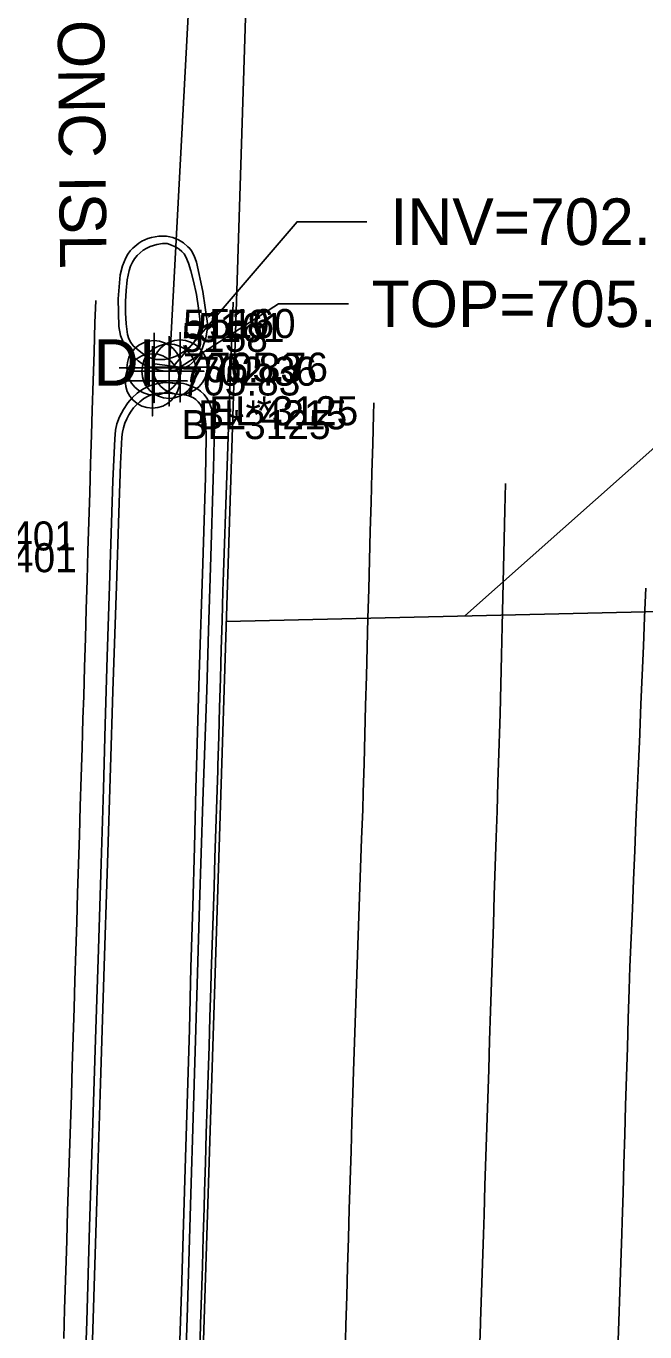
# Model space of a CAD drawing. Extents: x 1516784 to 1522736, y 634838 to 639369.
# Drawn here: x 1520424.5 to 1520477.7, y 637372.3 to 637484.6 of the extents above; entities that cross this region are included whole.
import ezdxf

# ---------------------------------------------------------------- set-up
doc = ezdxf.new("R2010")
doc.units = 0
for name, color, linetype in [('COGO Default Point Elevation', 7, 'Continuous'), ('COGO Default Point Number', 7, 'Continuous'), ('Exist Environmental Wetland Boundary Cogo Number', 7, 'Continuous'), ('Exist Environmental Wetland Boundary Text', 7, 'Continuous'), ('Exist Property Tie Line', 7, 'Continuous'), ('Exist Property Tie Line Leader', 7, 'Continuous'), ('Exist Roads Curbs Text', 7, 'Continuous'), ('Exist Structure Minor Drop Inlet', 7, 'Continuous'), ('Exist Structure Minor Drop Inlet Cogo Comment', 7, 'Continuous'), ('Exist Structure Minor Drop Inlet Cogo Elevation', 7, 'Continuous'), ('Exist Structure Minor Drop Inlet Cogo Number', 7, 'Continuous'), ('Exist Structure Minor Drop Inlet Cogo Point CELL', 7, 'Continuous'), ('Exist Structure Minor Drop Inlet Leader', 7, 'Continuous'), ('Exist Structure Minor Drop Inlet Text', 7, 'Continuous'), ('Exist Structure Minor Drop Inlet Top Elevation', 7, 'Continuous'), ('Exist Structure Minor Pipes RCP 15 Inch', 7, 'Continuous'), ('Exist Structure Minor Pipes RCP 15 Inch Cogo Comment', 7, 'Continuous'), ('Exist Structure Minor Pipes RCP 15 Inch Cogo Elevation', 7, 'Continuous'), ('Exist Structure Minor Pipes RCP 15 Inch Cogo Number', 7, 'Continuous'), ('Exist Structure Minor Pipes RCP 15 Inch Cogo Point CELL', 7, 'Continuous'), ('Exist Structure Minor Pipes RCP 15 Inch Invert', 7, 'Continuous'), ('Exist Structure Minor Pipes RCP 15 Inch Leader', 7, 'Continuous'), ('Exist Utilities Sanitary Sewer UG Line Cogo Comment', 7, 'Continuous'), ('Scratch_Level_5', 7, 'Continuous')]:
    doc.layers.add(name, color=color, linetype=linetype)

msp = doc.modelspace()

# ---------------------------------------------------------------- linework, layer by layer
at = {"layer": 'COGO Default Point Elevation'}
for points in [[(1520427.73, 637371.74), (1520427.81, 637374.24), (1520427.89, 637376.73), (1520427.96, 637379.23), (1520427.99, 637380.17), (1520428.07, 637382.67), (1520428.15, 637385.16), (1520428.23, 637387.66), (1520428.31, 637390.16), (1520428.39, 637392.66), (1520428.47, 637395.16), (1520428.55, 637397.65), (1520428.62, 637400.15), (1520428.7, 637402.53), (1520428.78, 637405.03), (1520428.85, 637407.53), (1520428.93, 637410.03), (1520429.01, 637412.53), (1520429.08, 637415.02), (1520429.16, 637417.52), (1520429.23, 637420.02), (1520429.31, 637422.52), (1520429.39, 637425.02), (1520429.45, 637426.97), (1520429.52, 637429.47), (1520429.6, 637431.96), (1520429.67, 637434.46), (1520429.74, 637436.96), (1520429.82, 637439.46), (1520429.89, 637441.96), (1520429.97, 637444.45), (1520430.04, 637446.95), (1520430.12, 637449.45), (1520430.18, 637451.58), (1520430.26, 637454.08), (1520430.34, 637456.58), (1520430.42, 637459.08), (1520430.48, 637461)], [(1520442.31, 637460.85), (1520442.22, 637458.35), (1520442.12, 637455.85), (1520442.02, 637453.35), (1520441.93, 637450.85), (1520441.9, 637450.11), (1520441.82, 637447.61), (1520441.73, 637445.11), (1520441.65, 637442.61), (1520441.57, 637440.11), (1520441.49, 637437.62), (1520441.43, 637435.99), (1520441.36, 637433.49), (1520441.29, 637430.99), (1520441.22, 637428.49), (1520441.14, 637425.99), (1520441.07, 637423.5), (1520441, 637421), (1520440.98, 637420.57), (1520440.9, 637418.07), (1520440.82, 637415.57), (1520440.74, 637413.07), (1520440.66, 637410.58), (1520440.58, 637408.08), (1520440.5, 637405.58), (1520440.42, 637403.08), (1520440.38, 637401.86), (1520440.3, 637399.36), (1520440.23, 637396.87), (1520440.15, 637394.37), (1520440.08, 637391.87), (1520440, 637389.37), (1520439.93, 637386.87), (1520439.85, 637384.38), (1520439.81, 637382.96), (1520439.73, 637380.46), (1520439.66, 637377.96), (1520439.58, 637375.46), (1520439.5, 637372.97), (1520439.43, 637370.47)], [(1520451.93, 637370.36), (1520452.01, 637372.86), (1520452.08, 637375.36), (1520452.15, 637377.86), (1520452.23, 637380.35), (1520452.3, 637382.85), (1520452.38, 637385.35), (1520452.45, 637387.85), (1520452.52, 637390.35), (1520452.6, 637392.84), (1520452.65, 637394.73), (1520452.74, 637397.22), (1520452.83, 637399.72), (1520452.92, 637402.22), (1520453.01, 637404.72), (1520453.1, 637407.21), (1520453.18, 637409.71), (1520453.27, 637412.21), (1520453.36, 637414.71), (1520453.45, 637417.2), (1520453.5, 637418.68), (1520453.57, 637421.18), (1520453.64, 637423.68), (1520453.7, 637426.18), (1520453.77, 637428.68), (1520453.84, 637431.18), (1520453.9, 637433.68), (1520453.97, 637436.17), (1520454.04, 637438.67), (1520454.1, 637441.17), (1520454.17, 637443.67), (1520454.24, 637446.17), (1520454.31, 637448.67), (1520454.37, 637451.17), (1520454.4, 637452.2)], [(1520463.51, 637370.49), (1520463.58, 637372.99), (1520463.59, 637373.18), (1520463.67, 637375.68), (1520463.75, 637378.18), (1520463.84, 637380.68), (1520463.89, 637382.38), (1520463.97, 637384.88), (1520464.05, 637387.38), (1520464.13, 637389.88), (1520464.21, 637392.37), (1520464.29, 637394.87), (1520464.37, 637397.37), (1520464.45, 637399.87), (1520464.53, 637402.37), (1520464.61, 637404.86), (1520464.69, 637407.36), (1520464.77, 637409.86), (1520464.85, 637412.36), (1520464.93, 637414.85), (1520465.01, 637417.09), (1520465.09, 637419.58), (1520465.17, 637422.08), (1520465.26, 637424.58), (1520465.29, 637425.49), (1520465.34, 637427.98), (1520465.4, 637430.48), (1520465.45, 637432.98), (1520465.51, 637435.48), (1520465.57, 637437.98), (1520465.62, 637440.48), (1520465.68, 637442.98), (1520465.73, 637445.25)], [(1520475.41, 637370.73), (1520475.49, 637373.23), (1520475.58, 637375.73), (1520475.66, 637378.23), (1520475.74, 637380.72), (1520475.77, 637381.77), (1520475.85, 637384.26), (1520475.92, 637386.76), (1520476, 637389.26), (1520476.07, 637391.76), (1520476.15, 637394.25), (1520476.23, 637396.75), (1520476.3, 637399.25), (1520476.38, 637401.75), (1520476.43, 637403.69), (1520476.54, 637406.19), (1520476.65, 637408.68), (1520476.75, 637411.18), (1520476.86, 637413.68), (1520476.96, 637416.17), (1520477.07, 637418.67), (1520477.18, 637421.17), (1520477.28, 637423.67), (1520477.29, 637423.78), (1520477.39, 637426.28), (1520477.49, 637428.77), (1520477.6, 637431.27), (1520477.7, 637433.77), (1520477.81, 637436.26)]]:
    msp.add_lwpolyline(points, dxfattribs=at)
at = {"layer": 'COGO Default Point Number'}
msp.add_lwpolyline([(1520435.19, 637455.23), (1520434.81, 637455.39), (1520434.46, 637455.59), (1520434.14, 637455.81), (1520433.6, 637456.31), (1520433.17, 637456.82), (1520433, 637457.08), (1520432.86, 637457.36), (1520432.62, 637457.99), (1520432.47, 637458.77), (1520432.42, 637461.15), (1520432.6, 637463.2), (1520432.79, 637463.99), (1520433.07, 637464.68), (1520433.25, 637464.98), (1520433.45, 637465.26), (1520433.68, 637465.51), (1520434.18, 637465.93), (1520434.44, 637466.09), (1520434.7, 637466.23), (1520434.98, 637466.34), (1520435.27, 637466.42), (1520435.92, 637466.52), (1520436.56, 637466.52), (1520436.85, 637466.48), (1520437.12, 637466.41), (1520437.6, 637466.22), (1520438.04, 637465.95), (1520438.42, 637465.63), (1520438.57, 637465.46), (1520438.71, 637465.28), (1520438.94, 637464.85), (1520439.16, 637464.31), (1520439.71, 637461.78), (1520440.09, 637459.03), (1520440.09, 637458.62), (1520439.96, 637457.78), (1520439.68, 637456.92), (1520439.5, 637456.54), (1520439.29, 637456.2), (1520439.05, 637455.89), (1520438.79, 637455.63), (1520438.52, 637455.42), (1520438.23, 637455.26), (1520437.92, 637455.14), (1520437.29, 637455), (1520436.64, 637454.93), (1520436.3, 637454.95), (1520435.95, 637455)], close=True, dxfattribs=at)
msp.add_lwpolyline([(1520429.44, 637365.09), (1520429.71, 637373.22), (1520429.96, 637381.32), (1520430.21, 637389.4), (1520430.47, 637397.43), (1520430.71, 637405.2), (1520430.95, 637412.58), (1520431.14, 637419), (1520431.3, 637424.54), (1520431.47, 637430.36), (1520431.66, 637436.45), (1520431.96, 637445.5), (1520432.12, 637449.1), (1520432.2, 637449.85), (1520432.31, 637450.4), (1520432.54, 637450.99), (1520432.88, 637451.64), (1520433.24, 637452.2), (1520433.62, 637452.64), (1520434.06, 637453.03), (1520434.55, 637453.37), (1520435.1, 637453.65), (1520435.72, 637453.84), (1520436.42, 637453.94), (1520437.81, 637453.9), (1520438.04, 637453.86), (1520438.27, 637453.8), (1520439.17, 637453.42), (1520439.51, 637453.21), (1520439.8, 637452.93), (1520440.05, 637452.59), (1520440.27, 637452.18), (1520440.44, 637451.72), (1520440.56, 637451.24), (1520440.69, 637450.18), (1520440.63, 637446.59), (1520440.37, 637438.03), (1520440.2, 637432.63), (1520440.03, 637427.48), (1520439.71, 637417.93), (1520439.42, 637408.99), (1520439.16, 637400.26), (1520438.9, 637391.68), (1520438.65, 637383.19), (1520438.37, 637374.4), (1520438.07, 637364.89)], dxfattribs=at)
at = {"layer": 'Exist Environmental Wetland Boundary Cogo Number'}
msp.add_lwpolyline([(1520437.4, 637465.58), (1520437.67, 637465.41), (1520437.9, 637465.22), (1520438.09, 637465.01), (1520438.23, 637464.77), (1520438.46, 637464.22), (1520438.68, 637463.55), (1520438.9, 637462.67), (1520439.14, 637461.52), (1520439.34, 637460.34), (1520439.43, 637459.39), (1520439.44, 637458.99), (1520439.4, 637458.62), (1520439.34, 637458.28), (1520439.24, 637457.97), (1520439.11, 637457.7), (1520438.96, 637457.44), (1520438.78, 637457.22), (1520438.59, 637457.01), (1520438.11, 637456.64), (1520437.51, 637456.28), (1520437.17, 637456.12), (1520436.81, 637456.01), (1520436.44, 637455.94), (1520436.05, 637455.92), (1520435.67, 637455.94), (1520435.33, 637456.01), (1520435.02, 637456.12), (1520434.73, 637456.27), (1520434.21, 637456.66), (1520433.72, 637457.11), (1520433.5, 637457.39), (1520433.34, 637457.71), (1520433.21, 637458.09), (1520433.1, 637458.99), (1520433.05, 637459.94), (1520433.05, 637460.92), (1520433.09, 637461.87), (1520433.19, 637462.77), (1520433.37, 637463.58), (1520433.49, 637463.95), (1520433.64, 637464.29), (1520433.83, 637464.59), (1520434.05, 637464.87), (1520434.31, 637465.11), (1520434.58, 637465.32), (1520434.87, 637465.5), (1520435.16, 637465.64), (1520435.74, 637465.82), (1520436.23, 637465.9), (1520436.43, 637465.91), (1520436.63, 637465.89), (1520436.86, 637465.82)], close=True, dxfattribs=at)
msp.add_lwpolyline([(1520430.1, 637367.9), (1520430.33, 637375.28), (1520430.59, 637383.56), (1520430.88, 637392.75), (1520431.19, 637402.85), (1520431.5, 637412.61), (1520431.75, 637420.8), (1520431.96, 637427.41), (1520432.26, 637436.42), (1520432.47, 637442.75), (1520432.63, 637446.96), (1520432.74, 637449.24), (1520432.78, 637449.67), (1520432.88, 637450.06), (1520433, 637450.45), (1520433.16, 637450.82), (1520433.33, 637451.17), (1520433.52, 637451.49), (1520433.73, 637451.76), (1520433.98, 637452.02), (1520434.28, 637452.3), (1520434.62, 637452.56), (1520434.99, 637452.78), (1520435.19, 637452.87), (1520435.38, 637452.94), (1520435.58, 637452.99), (1520435.95, 637453.03), (1520436.35, 637453.04), (1520436.77, 637453.02), (1520437.26, 637452.98), (1520437.81, 637452.93), (1520438.3, 637452.85), (1520438.5, 637452.8), (1520438.7, 637452.73), (1520438.9, 637452.62), (1520439.09, 637452.48), (1520439.29, 637452.3), (1520439.47, 637452.08), (1520439.62, 637451.83), (1520439.74, 637451.54), (1520439.84, 637451.22), (1520439.96, 637450.36), (1520440, 637449.19), (1520439.92, 637445.82), (1520439.69, 637438.38), (1520439.39, 637428.8), (1520439.11, 637419), (1520438.97, 637413.99), (1520438.83, 637408.87), (1520438.68, 637403.64), (1520438.54, 637398.3), (1520438.38, 637392.84), (1520438.21, 637387.26), (1520438.04, 637381.55), (1520437.85, 637375.73), (1520437.66, 637369.85)], dxfattribs=at)
at = {"layer": 'Exist Environmental Wetland Boundary Text'}
msp.add_line((1520460.36, 638022.61), (1520433.58, 637175.96), dxfattribs=at)
at = {"layer": 'Exist Property Tie Line'}
msp.add_line((1520441.72, 637433.39), (1520489.84, 637434.52), dxfattribs=at)
at = {"layer": 'Exist Property Tie Line Leader'}
msp.add_lwpolyline([(1520462.23, 637433.88), (1520495.96, 637463.81), (1520516.51, 637453.54)], dxfattribs=at)
at = {"layer": 'Exist Structure Minor Drop Inlet'}
msp.add_lwpolyline([(1520435.36, 637454.08), (1520435.54, 637455.54), (1520437.74, 637455.27), (1520437.56, 637453.82)], close=True, dxfattribs=at)
at = {"layer": 'Exist Structure Minor Drop Inlet Cogo Point CELL'}
for points in [[(1520435.5, 637458.21), (1520435.5, 637452.21), (1520435.5, 637455.21), (1520438.5, 637455.21), (1520432.5, 637455.21)], [(1520437.74, 637458.27), (1520437.74, 637452.27), (1520437.74, 637455.27), (1520440.74, 637455.27), (1520434.74, 637455.27)], [(1520435.36, 637457.08), (1520435.36, 637451.08), (1520435.36, 637454.08), (1520438.36, 637454.08), (1520432.36, 637454.08)]]:
    msp.add_lwpolyline(points, dxfattribs=at)
for centre in [(1520435.5, 637455.21), (1520437.74, 637455.27), (1520435.36, 637454.08)]:
    msp.add_circle(centre, 2.34, dxfattribs=at)
at = {"layer": 'Exist Structure Minor Drop Inlet Leader'}
msp.add_lwpolyline([(1520437.74, 637455.27), (1520446.22, 637460.72), (1520452.22, 637460.72)], dxfattribs=at)
at = {"layer": 'Exist Structure Minor Pipes RCP 15 Inch'}
msp.add_line((1520436.79, 637454.92), (1520451.14, 637720.04), dxfattribs=at)
at = {"layer": 'Exist Structure Minor Pipes RCP 15 Inch Cogo Point CELL'}
msp.add_lwpolyline([(1520436.79, 637457.92), (1520436.79, 637451.92), (1520436.79, 637454.92), (1520439.79, 637454.92), (1520433.79, 637454.92)], dxfattribs=at)
msp.add_circle((1520436.79, 637454.92), 2.34, dxfattribs=at)
at = {"layer": 'Exist Structure Minor Pipes RCP 15 Inch Leader'}
msp.add_lwpolyline([(1520436.79, 637454.92), (1520447.81, 637467.78), (1520453.81, 637467.78)], dxfattribs=at)

# ---------------------------------------------------------------- texts
at = {"layer": 'Exist Roads Curbs Text'}
msp.add_text('CONC ISL', height=4, rotation=270.5458, dxfattribs=at).set_placement((1520427.18, 637488.98))
at = {"layer": 'Exist Structure Minor Drop Inlet Cogo Comment'}
for s, p in [('EL*3125', (1520440.24, 637450.27)), ('BL*3125', (1520437.86, 637449.08))]:
    msp.add_text(s, height=2.5, dxfattribs=at).set_placement(p)
at = {"layer": 'Exist Structure Minor Drop Inlet Cogo Elevation'}
for s, p in [('705.83', (1520438, 637453.96)), ('705.76', (1520440.24, 637454.02)), ('705.83', (1520437.86, 637452.83))]:
    msp.add_text(s, height=2.5, dxfattribs=at).set_placement(p)
at = {"layer": 'Exist Structure Minor Drop Inlet Cogo Number'}
for s, p in [('5159', (1520438, 637457.71)), ('5160', (1520440.24, 637457.77)), ('5158', (1520437.86, 637456.58))]:
    msp.add_text(s, height=2.5, dxfattribs=at).set_placement(p)
at = {"layer": 'Exist Structure Minor Drop Inlet Text'}
msp.add_text('DI', height=4, dxfattribs=at).set_placement((1520430.31, 637453.67))
at = {"layer": 'Exist Structure Minor Drop Inlet Top Elevation'}
msp.add_text("TOP=705.76'", height=4, dxfattribs=at).set_placement((1520454.22, 637458.72))
at = {"layer": 'Exist Structure Minor Pipes RCP 15 Inch Cogo Comment'}
msp.add_text('BL*4215', height=2.5, dxfattribs=at).set_placement((1520439.29, 637449.92))
at = {"layer": 'Exist Structure Minor Pipes RCP 15 Inch Cogo Elevation'}
msp.add_text('702.36', height=2.5, dxfattribs=at).set_placement((1520439.29, 637453.67))
at = {"layer": 'Exist Structure Minor Pipes RCP 15 Inch Cogo Number'}
msp.add_text('5161', height=2.5, dxfattribs=at).set_placement((1520439.29, 637457.42))
at = {"layer": 'Exist Structure Minor Pipes RCP 15 Inch Invert'}
msp.add_text("INV=702.36'", height=4, dxfattribs=at).set_placement((1520455.81, 637465.78))
at = {"layer": 'Exist Utilities Sanitary Sewer UG Line Cogo Comment'}
for s, p in [('10"VC EL*35401', (1520403.62, 637439.5)), ('10"VC BL*35401', (1520403.69, 637437.63))]:
    msp.add_text(s, height=2.5, dxfattribs=at).set_placement(p)
at = {"layer": 'Scratch_Level_5'}
msp.add_text('COLUMN LOCATION', height=500, rotation=335.0373, dxfattribs=at).set_placement((1516680.97, 637558.94))

doc.saveas('drawing.dxf')
